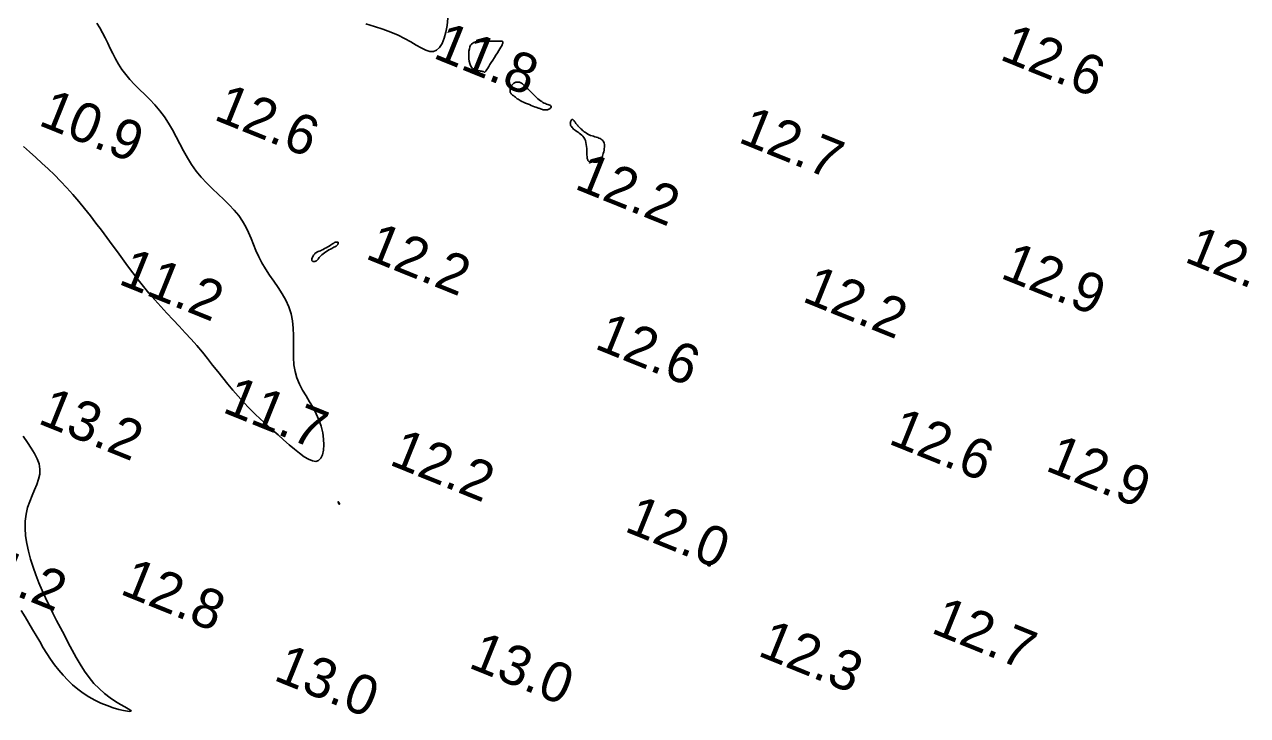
# Model space of a CAD drawing. Extents: x 3040093 to 3056816, y 408076 to 509144.
# Drawn here: x 3044140.6 to 3044295, y 440397.1 to 440484.2 of the extents above; entities that cross this region are included whole.
import ezdxf

# ---------------------------------------------------------------- set-up
doc = ezdxf.new("R2010")
doc.units = 0
doc.layers.add('V-CHAN-CONT-EL12-1112', color=7, linetype='Continuous')
doc.layers.add('V-TOPO-SOUN-0810', color=7, linetype='Continuous')

msp = doc.modelspace()

# ---------------------------------------------------------------- linework, layer by layer
at = {"layer": 'V-CHAN-CONT-EL12-1112'}
for points in [[(3044183.67, 440484.3), (3044184.77, 440483.98), (3044185.81, 440483.64), (3044186.81, 440483.28), (3044187.73, 440482.89), (3044188.57, 440482.47), (3044189.34, 440482.04), (3044190.03, 440481.63), (3044190.66, 440481.27), (3044191.23, 440481), (3044191.74, 440480.84), (3044192.2, 440480.82), (3044192.61, 440480.98), (3044192.98, 440481.32), (3044193.3, 440481.84), (3044193.57, 440482.5), (3044193.78, 440483.27), (3044193.93, 440484.12), (3044194.02, 440485.02)], [(3044140.44, 440468.84), (3044141.21, 440468.16), (3044141.99, 440467.46), (3044142.78, 440466.75), (3044143.56, 440466.01), (3044144.35, 440465.25), (3044145.13, 440464.46), (3044145.91, 440463.63), (3044146.67, 440462.78), (3044147.42, 440461.91), (3044148.16, 440461.01), (3044148.89, 440460.11), (3044149.6, 440459.19), (3044150.3, 440458.28), (3044150.98, 440457.36), (3044151.65, 440456.46), (3044152.3, 440455.55), (3044152.94, 440454.66), (3044153.59, 440453.78), (3044154.24, 440452.9), (3044154.91, 440452.04), (3044155.59, 440451.18), (3044156.29, 440450.33), (3044157.03, 440449.48), (3044157.78, 440448.65), (3044158.55, 440447.82), (3044159.33, 440446.99), (3044160.1, 440446.17), (3044160.87, 440445.35), (3044161.62, 440444.54), (3044162.34, 440443.72), (3044163.03, 440442.9), (3044163.69, 440442.09), (3044164.33, 440441.28), (3044164.97, 440440.47), (3044165.6, 440439.67), (3044166.23, 440438.88), (3044166.87, 440438.1), (3044167.54, 440437.34), (3044168.22, 440436.59), (3044168.93, 440435.85), (3044169.65, 440435.14), (3044170.38, 440434.44), (3044171.12, 440433.76), (3044171.85, 440433.1), (3044172.58, 440432.45), (3044173.29, 440431.82), (3044173.99, 440431.22), (3044174.65, 440430.65), (3044175.29, 440430.14), (3044175.88, 440429.71), (3044176.43, 440429.38), (3044176.92, 440429.18), (3044177.34, 440429.12), (3044177.7, 440429.22), (3044177.98, 440429.51), (3044178.19, 440429.95), (3044178.31, 440430.52), (3044178.36, 440431.19), (3044178.33, 440431.94), (3044178.22, 440432.73), (3044178.03, 440433.55), (3044177.75, 440434.36), (3044177.41, 440435.14), (3044177, 440435.9), (3044176.57, 440436.64), (3044176.12, 440437.37), (3044175.69, 440438.11), (3044175.3, 440438.87), (3044174.97, 440439.65), (3044174.73, 440440.46), (3044174.59, 440441.32), (3044174.52, 440442.21), (3044174.52, 440443.12), (3044174.53, 440444.05), (3044174.54, 440444.99), (3044174.51, 440445.92), (3044174.43, 440446.85), (3044174.25, 440447.74), (3044173.95, 440448.61), (3044173.56, 440449.46), (3044173.1, 440450.27), (3044172.59, 440451.07), (3044172.05, 440451.86), (3044171.52, 440452.63), (3044171.01, 440453.4), (3044170.54, 440454.17), (3044170.14, 440454.94), (3044169.79, 440455.71), (3044169.47, 440456.47), (3044169.17, 440457.23), (3044168.85, 440457.98), (3044168.5, 440458.72), (3044168.1, 440459.44), (3044167.62, 440460.14), (3044167.06, 440460.83), (3044166.43, 440461.5), (3044165.75, 440462.17), (3044165.03, 440462.84), (3044164.31, 440463.52), (3044163.59, 440464.23), (3044162.89, 440464.97), (3044162.25, 440465.74), (3044161.67, 440466.56), (3044161.14, 440467.42), (3044160.65, 440468.3), (3044160.18, 440469.19), (3044159.72, 440470.08), (3044159.25, 440470.95), (3044158.76, 440471.8), (3044158.23, 440472.6), (3044157.65, 440473.36), (3044157.03, 440474.08), (3044156.39, 440474.76), (3044155.75, 440475.41), (3044155.1, 440476.05), (3044154.48, 440476.67), (3044153.89, 440477.3), (3044153.36, 440477.93), (3044152.88, 440478.57), (3044152.46, 440479.23), (3044152.08, 440479.89), (3044151.74, 440480.56), (3044151.41, 440481.22), (3044151.1, 440481.88), (3044150.77, 440482.54), (3044150.44, 440483.17), (3044150.08, 440483.8), (3044149.71, 440484.41)], [(3044140.16, 440410.3), (3044140.65, 440409.51), (3044141.13, 440408.71), (3044141.59, 440407.93), (3044142.04, 440407.15), (3044142.49, 440406.38), (3044142.94, 440405.62), (3044143.4, 440404.88), (3044143.87, 440404.16), (3044144.37, 440403.46), (3044144.89, 440402.79), (3044145.44, 440402.14), (3044146.03, 440401.52), (3044146.64, 440400.94), (3044147.29, 440400.39), (3044147.97, 440399.88), (3044148.68, 440399.41), (3044149.44, 440399), (3044150.22, 440398.63), (3044151.01, 440398.31), (3044151.77, 440398.05), (3044152.48, 440397.84), (3044153.08, 440397.69), (3044153.57, 440397.61), (3044153.89, 440397.58), (3044154.03, 440397.62), (3044153.95, 440397.73), (3044153.68, 440397.91), (3044153.25, 440398.15), (3044152.71, 440398.47), (3044152.07, 440398.85), (3044151.38, 440399.31), (3044150.68, 440399.84), (3044149.98, 440400.45), (3044149.33, 440401.12), (3044148.72, 440401.87), (3044148.15, 440402.67), (3044147.61, 440403.52), (3044147.09, 440404.4), (3044146.59, 440405.31), (3044146.09, 440406.24), (3044145.61, 440407.18), (3044145.12, 440408.11), (3044144.63, 440409.05), (3044144.15, 440409.99), (3044143.68, 440410.94), (3044143.23, 440411.89), (3044142.79, 440412.85), (3044142.38, 440413.82), (3044142, 440414.8), (3044141.65, 440415.79), (3044141.33, 440416.79), (3044141.07, 440417.79), (3044140.86, 440418.77), (3044140.72, 440419.74), (3044140.65, 440420.68), (3044140.67, 440421.6), (3044140.77, 440422.46), (3044140.97, 440423.29), (3044141.23, 440424.07), (3044141.53, 440424.81), (3044141.84, 440425.52), (3044142.12, 440426.2), (3044142.35, 440426.86), (3044142.5, 440427.51), (3044142.52, 440428.16), (3044142.42, 440428.8), (3044142.18, 440429.45), (3044141.85, 440430.11), (3044141.43, 440430.8), (3044140.94, 440431.52), (3044140.42, 440432.29)]]:
    msp.add_lwpolyline(points, dxfattribs=at)
for points in [[(3044198.71, 440478.23), (3044198.73, 440478.25), (3044198.77, 440478.29), (3044198.81, 440478.36), (3044198.87, 440478.45), (3044198.95, 440478.57), (3044199.05, 440478.73), (3044199.18, 440478.93), (3044199.33, 440479.17), (3044199.51, 440479.45), (3044199.7, 440479.75), (3044199.9, 440480.06), (3044200.09, 440480.37), (3044200.27, 440480.67), (3044200.44, 440480.94), (3044200.59, 440481.18), (3044200.7, 440481.37), (3044200.79, 440481.52), (3044200.86, 440481.64), (3044200.9, 440481.72), (3044200.93, 440481.79), (3044200.95, 440481.83), (3044200.96, 440481.86), (3044200.96, 440481.89), (3044200.97, 440481.92), (3044200.97, 440481.94), (3044200.98, 440481.97), (3044200.98, 440481.99), (3044200.98, 440482.01), (3044200.98, 440482.03), (3044200.97, 440482.05), (3044200.96, 440482.07), (3044200.95, 440482.09), (3044200.93, 440482.1), (3044200.89, 440482.12), (3044200.84, 440482.13), (3044200.76, 440482.13), (3044200.66, 440482.14), (3044200.52, 440482.14), (3044200.35, 440482.15), (3044200.14, 440482.15), (3044199.89, 440482.14), (3044199.62, 440482.14), (3044199.34, 440482.13), (3044199.04, 440482.12), (3044198.75, 440482.11), (3044198.46, 440482.1), (3044198.19, 440482.09), (3044197.94, 440482.08), (3044197.71, 440482.06), (3044197.5, 440482.03), (3044197.32, 440481.97), (3044197.16, 440481.89), (3044197.02, 440481.77), (3044196.9, 440481.62), (3044196.81, 440481.42), (3044196.74, 440481.17), (3044196.69, 440480.88), (3044196.67, 440480.57), (3044196.66, 440480.24), (3044196.68, 440479.91), (3044196.73, 440479.59), (3044196.8, 440479.3), (3044196.89, 440479.05), (3044197.01, 440478.85), (3044197.14, 440478.7), (3044197.29, 440478.58), (3044197.45, 440478.5), (3044197.61, 440478.44), (3044197.77, 440478.41), (3044197.91, 440478.39), (3044198.05, 440478.37), (3044198.16, 440478.36), (3044198.25, 440478.35), (3044198.33, 440478.33), (3044198.39, 440478.32), (3044198.44, 440478.31), (3044198.49, 440478.3), (3044198.52, 440478.29), (3044198.55, 440478.27), (3044198.57, 440478.26), (3044198.59, 440478.24), (3044198.61, 440478.23), (3044198.63, 440478.22), (3044198.64, 440478.21), (3044198.66, 440478.21), (3044198.68, 440478.21), (3044198.69, 440478.21)], [(3044205.99, 440473.51), (3044206.06, 440473.49), (3044206.14, 440473.47), (3044206.22, 440473.46), (3044206.31, 440473.45), (3044206.4, 440473.45), (3044206.49, 440473.47), (3044206.59, 440473.49), (3044206.69, 440473.52), (3044206.79, 440473.56), (3044206.88, 440473.61), (3044206.96, 440473.67), (3044207.03, 440473.73), (3044207.07, 440473.79), (3044207.09, 440473.85), (3044207.08, 440473.9), (3044207.04, 440473.95), (3044206.97, 440474), (3044206.88, 440474.04), (3044206.76, 440474.08), (3044206.63, 440474.13), (3044206.48, 440474.18), (3044206.33, 440474.25), (3044206.18, 440474.32), (3044206.03, 440474.4), (3044205.87, 440474.5), (3044205.72, 440474.61), (3044205.56, 440474.74), (3044205.4, 440474.87), (3044205.23, 440475.02), (3044205.06, 440475.18), (3044204.88, 440475.36), (3044204.69, 440475.54), (3044204.49, 440475.73), (3044204.3, 440475.93), (3044204.1, 440476.12), (3044203.92, 440476.3), (3044203.74, 440476.47), (3044203.58, 440476.61), (3044203.44, 440476.73), (3044203.33, 440476.82), (3044203.23, 440476.89), (3044203.16, 440476.93), (3044203.09, 440476.96), (3044203.03, 440476.97), (3044202.98, 440476.97), (3044202.93, 440476.97), (3044202.87, 440476.97), (3044202.81, 440476.97), (3044202.74, 440476.97), (3044202.67, 440476.96), (3044202.59, 440476.95), (3044202.51, 440476.93), (3044202.43, 440476.89), (3044202.34, 440476.84), (3044202.26, 440476.77), (3044202.18, 440476.68), (3044202.1, 440476.57), (3044202.03, 440476.44), (3044201.97, 440476.31), (3044201.92, 440476.17), (3044201.89, 440476.03), (3044201.87, 440475.9), (3044201.88, 440475.78), (3044201.91, 440475.67), (3044201.96, 440475.57), (3044202.02, 440475.49), (3044202.1, 440475.41), (3044202.18, 440475.34), (3044202.27, 440475.28), (3044202.35, 440475.22), (3044202.43, 440475.17), (3044202.5, 440475.11), (3044202.56, 440475.06), (3044202.63, 440475), (3044202.7, 440474.94), (3044202.79, 440474.87), (3044202.89, 440474.8), (3044203.02, 440474.72), (3044203.17, 440474.64), (3044203.36, 440474.54), (3044203.58, 440474.44), (3044203.82, 440474.33), (3044204.06, 440474.23), (3044204.31, 440474.13), (3044204.55, 440474.03), (3044204.77, 440473.94), (3044204.96, 440473.86), (3044205.12, 440473.8), (3044205.26, 440473.76), (3044205.36, 440473.72), (3044205.45, 440473.69), (3044205.51, 440473.67), (3044205.56, 440473.66), (3044205.6, 440473.65), (3044205.64, 440473.63), (3044205.67, 440473.62), (3044205.69, 440473.61), (3044205.73, 440473.6), (3044205.76, 440473.59), (3044205.79, 440473.57), (3044205.83, 440473.56), (3044205.88, 440473.54), (3044205.93, 440473.52)], [(3044211.39, 440469.58), (3044211.45, 440469.34), (3044211.5, 440469.1), (3044211.53, 440468.85), (3044211.55, 440468.59), (3044211.56, 440468.35), (3044211.57, 440468.12), (3044211.58, 440467.91), (3044211.59, 440467.73), (3044211.6, 440467.57), (3044211.62, 440467.44), (3044211.63, 440467.32), (3044211.65, 440467.23), (3044211.68, 440467.15), (3044211.7, 440467.09), (3044211.73, 440467.05), (3044211.77, 440467.01), (3044211.8, 440466.98), (3044211.84, 440466.97), (3044211.89, 440466.96), (3044211.94, 440466.95), (3044211.99, 440466.94), (3044212.05, 440466.93), (3044212.12, 440466.93), (3044212.2, 440466.92), (3044212.28, 440466.91), (3044212.37, 440466.89), (3044212.46, 440466.88), (3044212.56, 440466.88), (3044212.65, 440466.87), (3044212.75, 440466.87), (3044212.84, 440466.88), (3044212.93, 440466.9), (3044213.02, 440466.93), (3044213.1, 440466.98), (3044213.18, 440467.03), (3044213.25, 440467.11), (3044213.33, 440467.2), (3044213.4, 440467.31), (3044213.47, 440467.45), (3044213.54, 440467.61), (3044213.6, 440467.78), (3044213.65, 440467.98), (3044213.7, 440468.17), (3044213.74, 440468.38), (3044213.77, 440468.58), (3044213.79, 440468.77), (3044213.79, 440468.95), (3044213.78, 440469.11), (3044213.75, 440469.25), (3044213.71, 440469.38), (3044213.65, 440469.5), (3044213.58, 440469.6), (3044213.48, 440469.69), (3044213.38, 440469.77), (3044213.25, 440469.84), (3044213.1, 440469.9), (3044212.95, 440469.96), (3044212.78, 440470.01), (3044212.6, 440470.07), (3044212.42, 440470.13), (3044212.23, 440470.19), (3044212.05, 440470.25), (3044211.87, 440470.33), (3044211.7, 440470.42), (3044211.54, 440470.51), (3044211.39, 440470.61), (3044211.25, 440470.71), (3044211.12, 440470.82), (3044210.99, 440470.92), (3044210.88, 440471.03), (3044210.77, 440471.12), (3044210.68, 440471.21), (3044210.6, 440471.29), (3044210.52, 440471.37), (3044210.45, 440471.45), (3044210.38, 440471.52), (3044210.32, 440471.6), (3044210.26, 440471.67), (3044210.2, 440471.76), (3044210.14, 440471.84), (3044210.08, 440471.93), (3044210.02, 440472.01), (3044209.96, 440472.09), (3044209.9, 440472.16), (3044209.85, 440472.21), (3044209.79, 440472.24), (3044209.73, 440472.25), (3044209.68, 440472.23), (3044209.62, 440472.19), (3044209.58, 440472.13), (3044209.54, 440472.06), (3044209.51, 440471.97), (3044209.49, 440471.87), (3044209.48, 440471.76), (3044209.49, 440471.66), (3044209.52, 440471.55), (3044209.56, 440471.45), (3044209.63, 440471.35), (3044209.7, 440471.25), (3044209.79, 440471.15), (3044209.9, 440471.05), (3044210.02, 440470.95), (3044210.15, 440470.85), (3044210.3, 440470.75), (3044210.46, 440470.65), (3044210.62, 440470.54), (3044210.77, 440470.42), (3044210.93, 440470.29), (3044211.07, 440470.15), (3044211.19, 440469.98), (3044211.3, 440469.79)], [(3044177.49, 440454.48), (3044177.56, 440454.55), (3044177.64, 440454.64), (3044177.71, 440454.73), (3044177.79, 440454.84), (3044177.89, 440454.95), (3044178, 440455.07), (3044178.13, 440455.18), (3044178.28, 440455.31), (3044178.45, 440455.43), (3044178.63, 440455.55), (3044178.82, 440455.67), (3044179.01, 440455.79), (3044179.19, 440455.89), (3044179.36, 440455.99), (3044179.51, 440456.07), (3044179.64, 440456.14), (3044179.75, 440456.2), (3044179.84, 440456.24), (3044179.91, 440456.28), (3044179.97, 440456.32), (3044180.01, 440456.35), (3044180.05, 440456.38), (3044180.08, 440456.42), (3044180.11, 440456.46), (3044180.13, 440456.5), (3044180.15, 440456.54), (3044180.16, 440456.59), (3044180.18, 440456.63), (3044180.18, 440456.67), (3044180.19, 440456.71), (3044180.19, 440456.74), (3044180.19, 440456.76), (3044180.18, 440456.77), (3044180.17, 440456.78), (3044180.16, 440456.79), (3044180.14, 440456.79), (3044180.12, 440456.79), (3044180.1, 440456.79), (3044180.08, 440456.79), (3044180.05, 440456.79), (3044180.01, 440456.79), (3044179.98, 440456.79), (3044179.94, 440456.79), (3044179.91, 440456.8), (3044179.88, 440456.79), (3044179.84, 440456.79), (3044179.81, 440456.78), (3044179.79, 440456.77), (3044179.76, 440456.76), (3044179.73, 440456.73), (3044179.69, 440456.71), (3044179.63, 440456.67), (3044179.56, 440456.62), (3044179.47, 440456.55), (3044179.35, 440456.48), (3044179.2, 440456.39), (3044179.03, 440456.29), (3044178.85, 440456.18), (3044178.65, 440456.08), (3044178.46, 440455.97), (3044178.27, 440455.86), (3044178.09, 440455.77), (3044177.93, 440455.69), (3044177.79, 440455.63), (3044177.67, 440455.58), (3044177.57, 440455.54), (3044177.49, 440455.5), (3044177.42, 440455.47), (3044177.35, 440455.42), (3044177.28, 440455.37), (3044177.22, 440455.3), (3044177.15, 440455.22), (3044177.08, 440455.12), (3044177.01, 440455.01), (3044176.95, 440454.89), (3044176.9, 440454.78), (3044176.87, 440454.67), (3044176.85, 440454.57), (3044176.85, 440454.48), (3044176.88, 440454.42), (3044176.93, 440454.37), (3044176.99, 440454.34), (3044177.07, 440454.32), (3044177.15, 440454.32), (3044177.24, 440454.34), (3044177.33, 440454.37), (3044177.42, 440454.42)], [(3044180.22, 440423.82), (3044180.23, 440423.79), (3044180.24, 440423.77), (3044180.24, 440423.75), (3044180.25, 440423.74), (3044180.26, 440423.73), (3044180.27, 440423.72), (3044180.28, 440423.71), (3044180.28, 440423.71), (3044180.29, 440423.71), (3044180.3, 440423.71), (3044180.31, 440423.72), (3044180.31, 440423.72), (3044180.32, 440423.73), (3044180.32, 440423.73), (3044180.33, 440423.74), (3044180.34, 440423.75), (3044180.34, 440423.76), (3044180.35, 440423.77), (3044180.35, 440423.78), (3044180.35, 440423.79), (3044180.34, 440423.8), (3044180.34, 440423.82), (3044180.33, 440423.85), (3044180.31, 440423.88), (3044180.29, 440423.91), (3044180.27, 440423.94), (3044180.25, 440423.98), (3044180.23, 440424), (3044180.21, 440424.03), (3044180.19, 440424.04), (3044180.18, 440424.05), (3044180.17, 440424.04), (3044180.17, 440424.03), (3044180.17, 440424.01), (3044180.18, 440423.98), (3044180.18, 440423.95), (3044180.19, 440423.92), (3044180.2, 440423.88), (3044180.21, 440423.85)], [(3044226.91, 440415.97), (3044226.92, 440415.97), (3044226.93, 440415.96), (3044226.94, 440415.96), (3044226.94, 440415.96), (3044226.95, 440415.96), (3044226.96, 440415.95), (3044226.97, 440415.95), (3044226.98, 440415.95), (3044226.99, 440415.95), (3044227, 440415.94), (3044227.01, 440415.94), (3044227.03, 440415.94), (3044227.04, 440415.94), (3044227.05, 440415.94), (3044227.07, 440415.94), (3044227.08, 440415.94), (3044227.09, 440415.94), (3044227.11, 440415.95), (3044227.12, 440415.95), (3044227.13, 440415.96), (3044227.14, 440415.97), (3044227.15, 440415.97), (3044227.15, 440415.98), (3044227.16, 440415.99), (3044227.16, 440416), (3044227.16, 440416.01), (3044227.16, 440416.02), (3044227.16, 440416.03), (3044227.16, 440416.04), (3044227.16, 440416.05), (3044227.16, 440416.06), (3044227.17, 440416.07), (3044227.17, 440416.08), (3044227.17, 440416.09), (3044227.18, 440416.1), (3044227.18, 440416.11), (3044227.17, 440416.12), (3044227.16, 440416.13), (3044227.15, 440416.14), (3044227.13, 440416.14), (3044227.11, 440416.15), (3044227.09, 440416.15), (3044227.06, 440416.15), (3044227.03, 440416.15), (3044227, 440416.15), (3044226.98, 440416.15), (3044226.95, 440416.14), (3044226.93, 440416.14), (3044226.92, 440416.13), (3044226.9, 440416.12), (3044226.89, 440416.12), (3044226.88, 440416.11), (3044226.88, 440416.1), (3044226.87, 440416.09), (3044226.86, 440416.08), (3044226.85, 440416.08), (3044226.85, 440416.07), (3044226.84, 440416.06), (3044226.83, 440416.05), (3044226.83, 440416.04), (3044226.83, 440416.04), (3044226.83, 440416.03), (3044226.83, 440416.02), (3044226.83, 440416.01), (3044226.84, 440416.01), (3044226.85, 440416), (3044226.86, 440415.99), (3044226.87, 440415.99), (3044226.88, 440415.98), (3044226.89, 440415.98), (3044226.9, 440415.97)]]:
    msp.add_lwpolyline(points, close=True, dxfattribs=at)

# ---------------------------------------------------------------- texts
at = {"layer": 'V-TOPO-SOUN-0810'}
for s, p in [('11.8 ', (3044192.01, 440480.08)), ('12.6 ', (3044263.54, 440479.88)), ('10.9 ', (3044142.18, 440471.61)), ('12.6 ', (3044164.32, 440472.3)), ('12.7 ', (3044230.53, 440469.45)), ('12.2 ', (3044209.86, 440463.58)), ('12.2 ', (3044183.45, 440454.78)), ('12.7 ', (3044286.86, 440454.36)), ('11.2 ', (3044152.28, 440451.57)), ('12.9 ', (3044263.63, 440452.32)), ('12.2 ', (3044238.6, 440449.37)), ('12.6 ', (3044212.39, 440443.43)), ('11.7 ', (3044165.41, 440435.39)), ('13.2 ', (3044142.11, 440433.98)), ('12.6 ', (3044249.49, 440431.42)), ('12.2 ', (3044186.47, 440428.77)), ('12.9 ', (3044269.31, 440428.04)), ('12.0 ', (3044216.16, 440420.37)), ('11.2 ', (3044132.47, 440414.99)), ('12.8 ', (3044152.48, 440412.46)), ('12.7 ', (3044254.87, 440407.57)), ('12.3 ', (3044232.99, 440404.68)), ('13.0 ', (3044196.47, 440403.17)), ('13.0 ', (3044171.87, 440401.6))]:
    msp.add_text(s, height=5, rotation=338, dxfattribs=at).set_placement(p)

doc.saveas('drawing.dxf')
